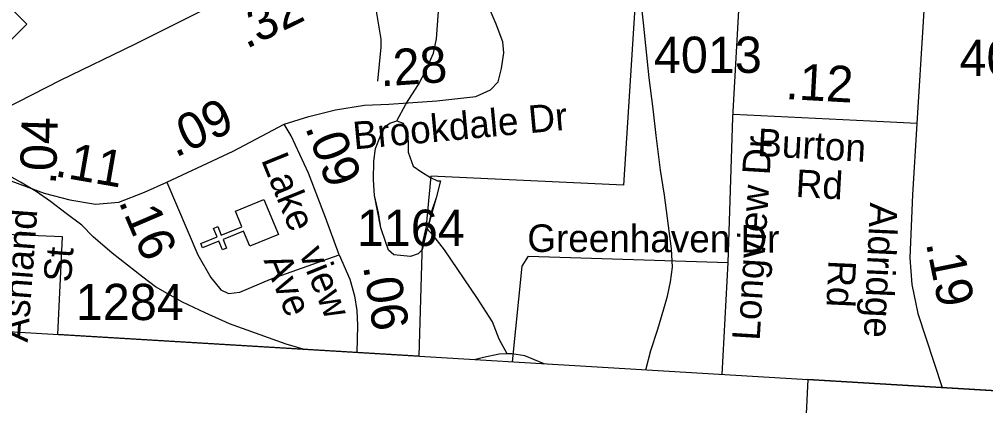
# Model space of a CAD drawing. Extents: x 1662474 to 1856135, y 779280 to 917889.
# Drawn here: x 1716644 to 1719974, y 789883 to 791216 of the extents above; entities that cross this region are included whole.
import ezdxf

# ---------------------------------------------------------------- set-up
doc = ezdxf.new("R2010")
doc.units = 0
for name, color, linetype in [('Exist Boundary Political City Limit New', 7, 'Continuous'), ('Exist Boundary Political City Limit New Hole', 7, 'Continuous'), ('Exist Boundary Political CountyLine', 7, 'Continuous'), ('Exist Cultural Church CELL', 7, 'Continuous'), ('Exist Hydrographic Misc Water Feature', 7, 'Continuous'), ('Exist Road Non-System Type 51', 7, 'Continuous'), ('Exist Road Non-System Type 51 Label', 7, 'Continuous'), ('Exist Road Primary NC Attributed', 7, 'Continuous'), ('Exist Road Primary NC Service Mileage Hundredths English Label', 7, 'Continuous'), ('Exist Road Primary NC Shield CELL', 7, 'Continuous'), ('Exist Road Secondary Mileage Hundredths English Label', 7, 'Continuous'), ('Exist Road Secondary Mileage Tenths English Label', 7, 'Continuous'), ('Exist Road Secondary Type 51 Attributed', 7, 'Continuous'), ('Exist Road Secondary Type 51 Label', 7, 'Continuous'), ('Exist Road Secondary Type 51 Number Label', 7, 'Continuous'), ('Map Preparation Boundary City Limit Buffer Line', 7, 'Continuous')]:
    doc.layers.add(name, color=color, linetype=linetype)

msp = doc.modelspace()

# ---------------------------------------------------------------- linework, layer by layer
at = {"layer": 'Exist Boundary Political City Limit New'}
msp.add_lwpolyline([(1719773.5, 794425.2), (1719686.9, 793108.8), (1719689.8, 792716.2), (1719684.8, 792575.9), (1719648.6, 792342.6), (1719493.9, 792449.4), (1719321, 792584.1), (1719308, 792409), (1719161.8, 792412.2), (1719157.8, 792186.7), (1719111.9, 792116.1), (1718811, 791978.6), (1718725.5, 790644.5), (1718062, 790675.1), (1718048.6, 790529.6), (1718046.4, 790501.2), (1718032, 790441.4), (1718031.2, 790408), (1718020.9, 790054.2), (1716776.4, 790128.8), (1716792.6, 790466.4), (1716596.8, 790473.7)], dxfattribs=at)
at = {"layer": 'Exist Boundary Political City Limit New Hole'}
msp.add_lwpolyline([(1719323, 789253.6), (1721340.1, 789133.2), (1721372.4, 789802.2), (1721373.8, 789853.2), (1719360.4, 789973.9), (1719332.8, 789404.1), (1719323, 789253.6)], dxfattribs=at)
at = {"layer": 'Exist Boundary Political CountyLine'}
msp.add_lwpolyline([(1690037.5, 791664.5), (1701364.2, 790957.5), (1714716, 790252.3), (1740499.2, 788706.5), (1750629.1, 788065.3), (1759370.2, 787540.1), (1762189.4, 787333), (1768414.3, 786933.6), (1776472.8, 786425.7), (1794607.1, 785397.2), (1814974.6, 784258.7), (1839558.3, 782880.6)], dxfattribs=at)
at = {"layer": 'Exist Cultural Church CELL'}
msp.add_lwpolyline([(1717438.4, 790433.5), (1717416.5, 790486.1), (1717346.2, 790457), (1717358.4, 790427.4), (1717343.6, 790421.3), (1717331.4, 790450.9), (1717275.8, 790427.9), (1717269.7, 790442.7), (1717325.3, 790465.7), (1717313, 790495.3), (1717327.8, 790501.4), (1717340, 790471.8), (1717410.4, 790500.9), (1717388.5, 790554.2), (1717486.8, 790594.9), (1717536.8, 790474.2)], close=True, dxfattribs=at)
at = {"layer": 'Exist Hydrographic Misc Water Feature'}
for points in [[(1717944.7, 790866.2), (1717975.4, 790924), (1718020, 790991.6), (1718044.4, 791039.4), (1718071, 791099.1), (1718081.5, 791149), (1718088.3, 791243), (1718079, 791311.1), (1718038, 791417.5), (1718006.6, 791483.9), (1717973.1, 791540.2), (1717929.9, 791626.6), (1717912.5, 791688.8), (1717865.4, 791785.3), (1717808.3, 791885.9), (1717749.2, 791980.5), (1717696, 792056.9), (1717599.3, 792218), (1717556.1, 792286.3), (1717530.3, 792322.6), (1717497, 792378.9), (1717481.2, 792409.1), (1717459.6, 792455.3), (1717440, 792499.5)], [(1718802.2, 790007.3), (1718819.5, 790073.8), (1718844.3, 790147.5), (1718864.9, 790217.4), (1718877.3, 790261.2), (1718887.7, 790311.1), (1718894.2, 790361.2), (1718890.8, 790425.1), (1718866.6, 790609.5), (1718853.4, 790695.6), (1718838.5, 790815.8), (1718827.4, 790907.9), (1718814.3, 791014.1), (1718794.2, 791204.3), (1718775.8, 791368.5)], [(1718049.2, 790493.2), (1718036.9, 790447.3), (1718032.6, 790421.3), (1718018.4, 790407.4), (1717992.4, 790397.7), (1717934.4, 790404.2), (1717916.5, 790420.4), (1717906.7, 790446.5), (1717889.2, 790496.6), (1717881.8, 790548.8), (1717868.2, 790608.9), (1717864.7, 790662.9), (1717865.4, 790727), (1717871.8, 790770.9), (1717888.2, 790814.8), (1717900.5, 790842.7), (1717920.6, 790858.5), (1717944.7, 790866.2)], [(1718049.2, 790493.2), (1718032.6, 790421.3), (1718018.4, 790407.4), (1717992.4, 790397.7), (1717934.4, 790404.2), (1717916.5, 790420.4), (1717906.7, 790446.5), (1717889.2, 790496.6), (1717868.2, 790608.9), (1717864.7, 790662.9), (1717865.4, 790727), (1717871.8, 790770.9), (1717888.2, 790814.8), (1717900.5, 790842.7), (1717920.6, 790858.5), (1717944.7, 790866.2)], [(1717944.7, 790866.2), (1717966.6, 790858.1), (1717976.5, 790831.9), (1717984.1, 790795.8), (1717983.8, 790757.8), (1718001.2, 790709.6), (1718027.1, 790691.4), (1718061, 790671.1), (1718084.9, 790658.9), (1718094.8, 790658.8), (1718080.2, 790600.9), (1718065.9, 790557), (1718051.3, 790499.1), (1718049.2, 790493.2)], [(1717944.7, 790866.2), (1717966.6, 790858.1), (1717976.5, 790831.9), (1717984.1, 790795.8), (1717983.8, 790757.8), (1718001.2, 790709.6), (1718027.1, 790691.4), (1718061, 790671.1), (1718084.9, 790658.9), (1718094.8, 790658.8), (1718080.2, 790600.9), (1718051.3, 790499.1), (1718049.2, 790493.2)], [(1717622.6, 790078.1), (1717563.3, 790095.6), (1717368, 790165.5), (1717284.3, 790204.2), (1717206.6, 790241), (1717113.1, 790294), (1717069.3, 790326.4), (1716964.2, 790409.4), (1716898.5, 790466), (1716859, 790506.4), (1716805.3, 790546.9), (1716751.7, 790587.5), (1716702.1, 790621.9), (1716648.4, 790654.4), (1716600.6, 790680.9)], [(1718325.2, 790062.4), (1718297.7, 790112.7), (1718274.2, 790172.9), (1718223, 790253.4), (1718108.6, 790420.6), (1718077, 790462.9), (1718049.2, 790493.2)], [(1718325.2, 790062.4), (1718297.2, 790060.7), (1718243.1, 790049.2), (1718215.4, 790042.5)], [(1718452.9, 790028.3), (1718385.3, 790055.8), (1718341.2, 790062.2), (1718325.2, 790062.4)]]:
    msp.add_lwpolyline(points, dxfattribs=at)
at = {"layer": 'Exist Road Non-System Type 51'}
for p, q in [((1719101.6, 790877.6), (1719085.4, 790377)), ((1719085.4, 790377), (1719064.8, 789991.6))]:
    msp.add_line(p, q, dxfattribs=at)
for points in [[(1719150, 792151.9), (1719121.6, 791246.4), (1719101.6, 790877.6)], [(1717820.9, 791514), (1717864.8, 791300.4), (1717890.1, 791147.9), (1717890.1, 791120.6), (1717878.1, 791002.8)], [(1718343.7, 790034.8), (1718376.8, 790365), (1718398.6, 790399.4), (1719085.4, 790377)]]:
    msp.add_lwpolyline(points, dxfattribs=at)
at = {"layer": 'Exist Road Primary NC Attributed'}
msp.add_lwpolyline([(1716590.8, 790906.9), (1716786.1, 791007), (1717042.4, 791130.9), (1717338.1, 791278.8), (1717703.2, 791458.6), (1717818.1, 791514.5), (1718098.4, 791652.4)], dxfattribs=at)
at = {"layer": 'Exist Road Primary NC Shield CELL'}
msp.add_lwpolyline([(1716003.6, 791199.2), (1716336.6, 791532.2), (1716669.6, 791199.2), (1716336.6, 790866.2)], close=True, dxfattribs=at)
at = {"layer": 'Exist Road Secondary Type 51 Attributed'}
for points in [[(1719736.8, 792274.8), (1719783.6, 792137), (1719803.7, 792030.1), (1719803.7, 791953.1), (1719797.7, 791849.2), (1719779.7, 791562.5), (1719736.8, 790857.2)], [(1717556.8, 790854.7), (1717641.3, 790881.6), (1717733.5, 790904.6), (1717833.3, 790920), (1717917.8, 790923.8), (1718083, 790935.3), (1718217.4, 790950.7), (1718267.3, 790973.7), (1718294.2, 791000.6), (1718305.7, 791046.6), (1718313.4, 791100.3), (1718309.6, 791138.7), (1718286.5, 791200.1), (1718240.4, 791311.4), (1718175.1, 791472.6), (1718098.4, 791652.4)], [(1719736.8, 790857.2), (1719575.9, 790865.2), (1719104.9, 790888.2)], [(1717152, 790655.1), (1717380.4, 790761.8), (1717556.8, 790854.7)], [(1717746.1, 790404.2), (1717698.7, 790533.1), (1717640.8, 790685.6), (1717580.3, 790814.4), (1717556.8, 790854.7)], [(1719736.8, 790857.2), (1719721.5, 790611.1), (1719712.4, 790394), (1719719.2, 790301.2), (1719739.6, 790201.7), (1719823.2, 789946.1)], [(1716583.5, 790670.5), (1716729.5, 790616.8), (1716817.8, 790593.7), (1716906.1, 790578.4), (1716986.8, 790586.1), (1717075.1, 790620.6), (1717152, 790655.1)], [(1717152, 790655.1), (1717259.3, 790404.2), (1717304.1, 790325.4), (1717338.3, 790283.3), (1717364.6, 790270.2), (1717404, 790275.4), (1717509.3, 790320.1), (1717746.1, 790404.2)], [(1717746.1, 790404.2), (1717782.9, 790320.1), (1717798.7, 790262.3), (1717806.6, 790212.3), (1717809.2, 790159.7), (1717806.6, 790067)]]:
    msp.add_lwpolyline(points, dxfattribs=at)
at = {"layer": 'Map Preparation Boundary City Limit Buffer Line'}
for points in [[(1719773.5, 794425.2), (1719686.9, 793108.8), (1719689.8, 792716.2), (1719684.8, 792575.9), (1719648.6, 792342.6), (1719493.9, 792449.4), (1719321, 792584.1), (1719308, 792409), (1719161.8, 792412.2), (1719157.8, 792186.7), (1719111.9, 792116.1), (1718811, 791978.6), (1718725.5, 790644.5), (1718062, 790675.1), (1718048.6, 790529.6), (1718046.4, 790501.2), (1718032, 790441.4), (1718031.2, 790408), (1718020.9, 790054.2), (1716776.4, 790128.8), (1716792.6, 790466.4), (1716596.8, 790473.7)], [(1719323, 789253.6), (1721340.1, 789133.2), (1721372.4, 789802.2), (1721373.8, 789853.2), (1719360.4, 789973.9), (1719332.8, 789404.1), (1719323, 789253.6)]]:
    msp.add_lwpolyline(points, dxfattribs=at)

# ---------------------------------------------------------------- texts
at = {"layer": 'Exist Road Non-System Type 51 Label'}
for s, rotation, p in [('Longview Dr', 86.5162, (1719194.7, 790106.5)), ('Greenhaven Dr', 359.8453, (1718394.3, 790414))]:
    msp.add_text(s, height=95, rotation=rotation, dxfattribs=at).set_placement(p)
at = {"layer": 'Exist Road Primary NC Service Mileage Hundredths English Label'}
msp.add_text('.32', height=125, rotation=26.2191, dxfattribs=at).set_placement((1717426.3, 791113.2))
at = {"layer": 'Exist Road Secondary Mileage Hundredths English Label'}
for s, rotation, p in [('.28', 3.988, (1717889.6, 790984.5)), ('.09', 25.0352, (1717182.1, 790738.2)), ('.04', 88.2363, (1716770.3, 790644.9)), ('.09', 290.7866, (1717627.7, 790844)), ('.11', 350.1415, (1716762.9, 790675.5)), ('.16', 293.1698, (1716984.9, 790587.8)), ('.19', 281.5686, (1719767.1, 790444))]:
    msp.add_text(s, height=125, rotation=rotation, dxfattribs=at).set_placement(p)
at = {"layer": 'Exist Road Secondary Mileage Tenths English Label'}
for s, rotation, p in [('.12', 356.8721, (1719282.1, 790941.6)), ('.06', 278.9794, (1717828.1, 790364.8))]:
    msp.add_text(s, height=125, rotation=rotation, dxfattribs=at).set_placement(p)
at = {"layer": 'Exist Road Secondary Type 51 Label'}
for s, rotation, p in [('Brookdale Dr', 5.2941, (1717797.7, 790767.4)), ('Burton', 356.8772, (1719184.9, 790745)), ('Lake  view', 292.0828, (1717476.1, 790731.9)), (' Rd', 356.8772, (1719282.1, 790605.8)), ('Aldridge', 267.3816, (1719575.3, 790585.1)), ('Ashland', 85.8175, (1716673, 790100.6)), (' St', 85.8175, (1716819.6, 790272.1)), ('        Ave', 292.0828, (1717378.9, 790646.9)), (' Rd', 267.3816, (1719434, 790422.2))]:
    msp.add_text(s, height=95, rotation=rotation, dxfattribs=at).set_placement(p)
at = {"layer": 'Exist Road Secondary Type 51 Number Label'}
for s, p in [('4013', (1718830.5, 791031.6)), ('4012', (1719883.6, 791021)), ('1164', (1717807, 790434.8)), ('1284', (1716838.8, 790178.8))]:
    msp.add_text(s, height=125, dxfattribs=at).set_placement(p)

doc.saveas('drawing.dxf')
